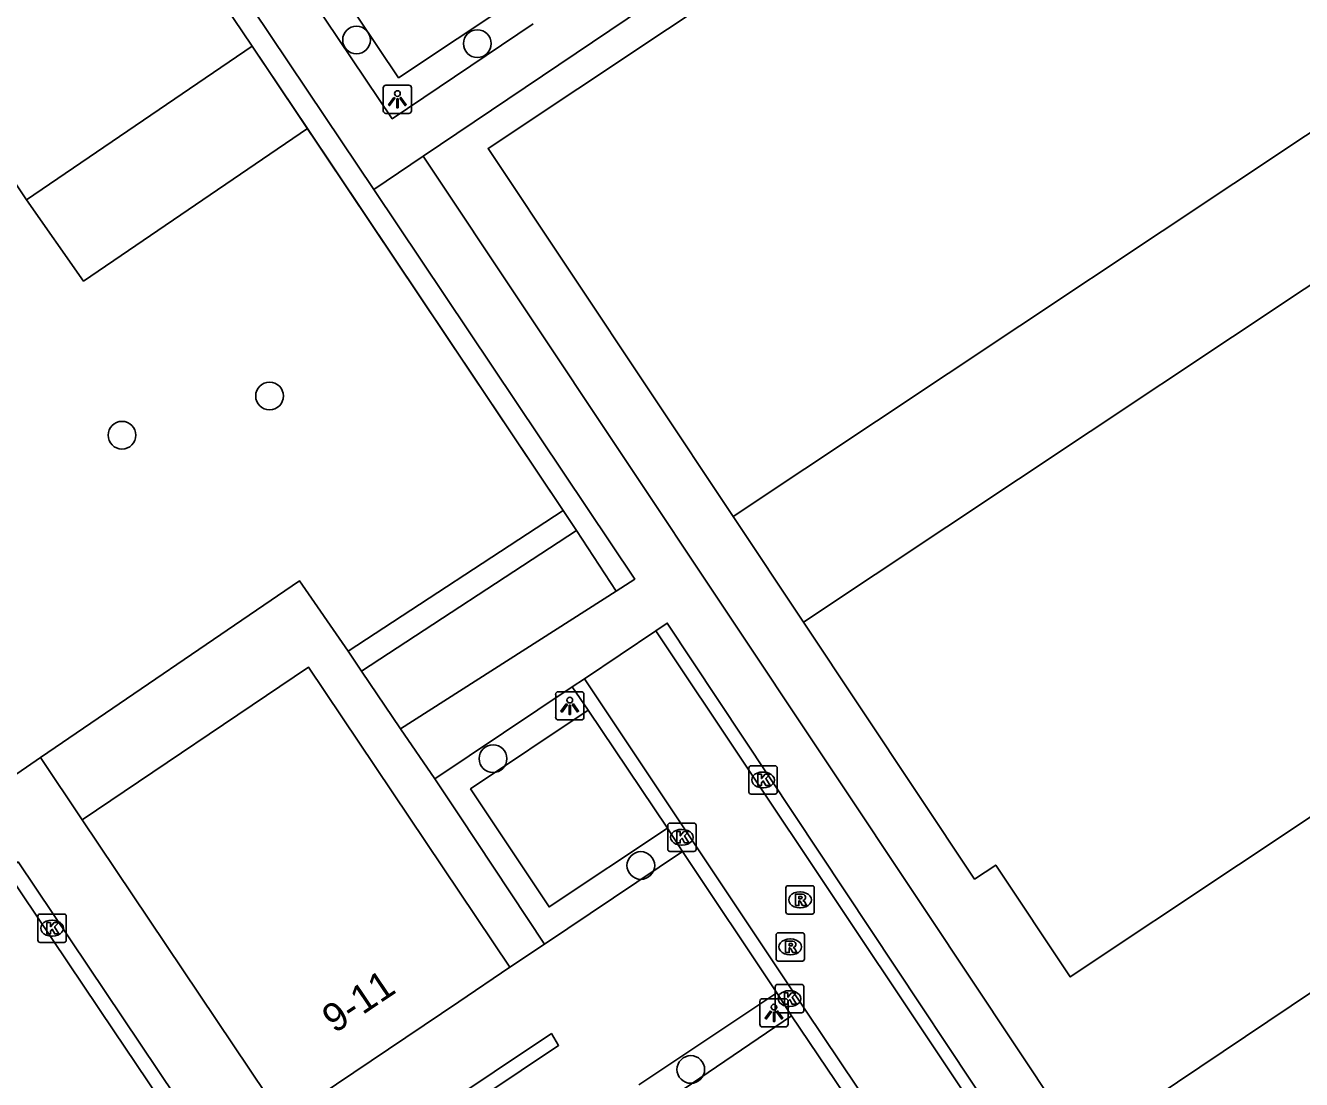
# Model space of a CAD drawing. Extents: x 158797 to 159887, y 384318 to 385255.
# Drawn here: x 159093.85 to 159138.91, y 384605.03 to 384642.27 of the extents above; entities that cross this region are included whole.
import ezdxf

# ---------------------------------------------------------------- set-up
doc = ezdxf.new("R2010")
doc.units = 0
for name, color, linetype in [('IMGEO_Boom', 7, 'Continuous'), ('IMGEO_Erf', 7, 'Continuous'), ('IMGEO_Groenvoorziening', 7, 'Continuous'), ('IMGEO_Haag', 7, 'Continuous'), ('IMGEO_Kolk', 7, 'Continuous'), ('IMGEO_Lichtpunt', 7, 'Continuous'), ('IMGEO_Muur', 7, 'Continuous'), ('IMGEO_Pand', 7, 'Continuous'), ('IMGEO_Pand_nummerreeks', 7, 'Continuous'), ('IMGEO_Parkeervlak_open', 7, 'Continuous'), ('IMGEO_Rijbaan_lokaal_open', 7, 'Continuous'), ('IMGEO_Rioolput', 7, 'Continuous'), ('IMGEO_Voetpad_gesloten', 7, 'Continuous'), ('IMGEO_Voetpad_open', 7, 'Continuous')]:
    doc.layers.add(name, color=color, linetype=linetype)

msp = doc.modelspace()

# ---------------------------------------------------------------- linework, layer by layer
at = {"layer": 'IMGEO_Boom'}
for centre in [(159105.538, 384641.752), (159109.806, 384641.627), (159102.467, 384629.178), (159097.255, 384627.792), (159110.36, 384616.366), (159115.578, 384612.59), (159117.343, 384605.384)]:
    msp.add_circle(centre, 0.489, dxfattribs=at)
at = {"layer": 'IMGEO_Erf'}
msp.add_lwpolyline([(159118.838, 384624.921), (159121.328, 384621.181)], dxfattribs=at)
at = {"layer": 'IMGEO_Groenvoorziening'}
msp.add_lwpolyline([(159093.881, 384636.112), (159095.902, 384633.237), (159103.802, 384638.624)], dxfattribs=at)
at = {"layer": 'IMGEO_Haag'}
for points in [[(159101.854, 384641.533), (159103.802, 384638.624)], [(159103.802, 384638.624), (159112.838, 384625.132)]]:
    msp.add_lwpolyline(points, dxfattribs=at)
at = {"layer": 'IMGEO_Kolk'}
for p, q in [((159119.395, 384615.186), (159119.395, 384616.038)), ((159119.47, 384616.112), (159120.322, 384616.112)), ((159119.883, 384615.892), (159119.908, 384615.892)), ((159120.396, 384616.038), (159120.396, 384615.186)), ((159119.906, 384615.332), (159119.881, 384615.332)), ((159120.322, 384615.112), (159119.47, 384615.112)), ((159116.528, 384613.16), (159116.528, 384614.012)), ((159116.603, 384614.086), (159117.455, 384614.086)), ((159117.529, 384614.012), (159117.529, 384613.16)), ((159117.016, 384613.866), (159117.041, 384613.866)), ((159117.455, 384613.086), (159116.603, 384613.086)), ((159117.039, 384613.306), (159117.014, 384613.306)), ((159094.361, 384610.875), (159095.213, 384610.875)), ((159094.286, 384609.949), (159094.286, 384610.801)), ((159094.774, 384610.655), (159094.799, 384610.655)), ((159095.287, 384610.801), (159095.287, 384609.949)), ((159094.797, 384610.095), (159094.772, 384610.095)), ((159095.213, 384609.875), (159094.361, 384609.875)), ((159120.328, 384607.461), (159120.328, 384608.313)), ((159120.403, 384608.387), (159121.255, 384608.387)), ((159120.816, 384608.167), (159120.841, 384608.167)), ((159121.329, 384608.313), (159121.329, 384607.461)), ((159121.255, 384607.387), (159120.403, 384607.387)), ((159120.839, 384607.607), (159120.814, 384607.607))]:
    msp.add_line(p, q, dxfattribs=at)
for points in [[(159119.395, 384615.186), (159119.395, 384616.038)], [(159119.47, 384616.112), (159120.322, 384616.112)], [(159119.716, 384615.812), (159119.839, 384615.812), (159119.839, 384615.661), (159119.969, 384615.812), (159120.133, 384615.812), (159119.987, 384615.661), (159120.14, 384615.412), (159119.988, 384615.412), (159119.903, 384615.576), (159119.839, 384615.509), (159119.839, 384615.412), (159119.716, 384615.412), (159119.716, 384615.812)], [(159120.396, 384616.038), (159120.396, 384615.186)], [(159120.322, 384615.112), (159119.47, 384615.112)], [(159116.528, 384613.16), (159116.528, 384614.012)], [(159116.603, 384614.086), (159117.455, 384614.086)], [(159117.529, 384614.012), (159117.529, 384613.16)], [(159116.849, 384613.786), (159116.972, 384613.786), (159116.972, 384613.635), (159117.102, 384613.786), (159117.266, 384613.786), (159117.12, 384613.635), (159117.273, 384613.386), (159117.121, 384613.386), (159117.036, 384613.55), (159116.972, 384613.483), (159116.972, 384613.386), (159116.849, 384613.386), (159116.849, 384613.786)], [(159117.455, 384613.086), (159116.603, 384613.086)], [(159094.361, 384610.875), (159095.213, 384610.875)], [(159094.286, 384609.949), (159094.286, 384610.801)], [(159094.607, 384610.575), (159094.73, 384610.575), (159094.73, 384610.424), (159094.86, 384610.575), (159095.024, 384610.575), (159094.878, 384610.424), (159095.031, 384610.175), (159094.879, 384610.175), (159094.794, 384610.339), (159094.73, 384610.272), (159094.73, 384610.175), (159094.607, 384610.175), (159094.607, 384610.575)], [(159095.287, 384610.801), (159095.287, 384609.949)], [(159095.213, 384609.875), (159094.361, 384609.875)], [(159120.328, 384607.461), (159120.328, 384608.313)], [(159120.403, 384608.387), (159121.255, 384608.387)], [(159121.329, 384608.313), (159121.329, 384607.461)], [(159120.649, 384608.087), (159120.772, 384608.087), (159120.772, 384607.936), (159120.902, 384608.087), (159121.066, 384608.087), (159120.92, 384607.936), (159121.073, 384607.687), (159120.921, 384607.687), (159120.836, 384607.851), (159120.772, 384607.784), (159120.772, 384607.687), (159120.649, 384607.687), (159120.649, 384608.087)], [(159121.255, 384607.387), (159120.403, 384607.387)]]:
    msp.add_lwpolyline(points, dxfattribs=at)
for centre, start, end in [((159119.472, 384616.036), 91.552, 178.448), ((159119.472, 384616.036), 91.552, 178.448), ((159120.32, 384616.036), 1.552, 88.448), ((159120.32, 384616.036), 1.552, 88.448), ((159119.472, 384615.188), 181.552, 268.448), ((159119.472, 384615.188), 181.552, 268.448), ((159120.32, 384615.188), 271.552, 358.448), ((159120.32, 384615.188), 271.552, 358.448), ((159116.605, 384614.01), 91.552, 178.448), ((159116.605, 384614.01), 91.552, 178.448), ((159117.453, 384614.01), 1.552, 88.448), ((159117.453, 384614.01), 1.552, 88.448), ((159116.605, 384613.162), 181.552, 268.448), ((159116.605, 384613.162), 181.552, 268.448), ((159117.453, 384613.162), 271.552, 358.448), ((159117.453, 384613.162), 271.552, 358.448), ((159094.363, 384610.799), 91.552, 178.448), ((159094.363, 384610.799), 91.552, 178.448), ((159095.211, 384610.799), 1.552, 88.448), ((159095.211, 384610.799), 1.552, 88.448), ((159094.363, 384609.951), 181.552, 268.448), ((159094.363, 384609.951), 181.552, 268.448), ((159095.211, 384609.951), 271.552, 358.448), ((159095.211, 384609.951), 271.552, 358.448), ((159120.405, 384608.311), 91.552, 178.448), ((159120.405, 384608.311), 91.552, 178.448), ((159121.253, 384608.311), 1.552, 88.448), ((159121.253, 384608.311), 1.552, 88.448), ((159120.405, 384607.463), 181.552, 268.448), ((159120.405, 384607.463), 181.552, 268.448), ((159121.253, 384607.463), 271.552, 358.448), ((159121.253, 384607.463), 271.552, 358.448)]:
    msp.add_arc(centre, 0.0765, start, end, dxfattribs=at)
for centre, major_axis, ratio, start_param, end_param in [((159119.882, 384615.612), (-0.387, 0.002), 0.722429, 4.712389, 7.853982), ((159119.907, 384615.612), (-0.39, 0.002), 0.717154, 1.570796, 4.712389), ((159117.015, 384613.586), (-0.387, 0.002), 0.722429, 4.712389, 7.853982), ((159117.04, 384613.586), (-0.39, 0.002), 0.717154, 1.570796, 4.712389), ((159094.773, 384610.375), (-0.387, 0.002), 0.722429, 4.712389, 7.853982), ((159094.798, 384610.375), (-0.39, 0.002), 0.717154, 1.570796, 4.712389), ((159120.815, 384607.887), (-0.387, 0.002), 0.722429, 4.712389, 7.853982), ((159120.84, 384607.887), (-0.39, 0.002), 0.717154, 1.570796, 4.712389)]:
    msp.add_ellipse(centre, major_axis=major_axis, ratio=ratio, start_param=start_param, end_param=end_param, dxfattribs=at)
at = {"layer": 'IMGEO_Lichtpunt'}
for p, q in [((159107.385, 384640.159), (159106.577, 384640.159)), ((159107.385, 384640.159), (159106.577, 384640.159)), ((159106.483, 384640.064), (159106.483, 384639.257)), ((159106.483, 384640.064), (159106.483, 384639.257)), ((159107.479, 384639.257), (159107.479, 384640.064)), ((159107.479, 384639.257), (159107.479, 384640.064)), ((159106.577, 384639.163), (159107.385, 384639.163)), ((159106.577, 384639.163), (159107.385, 384639.163)), ((159112.571, 384618.636), (159112.571, 384617.829)), ((159112.571, 384618.636), (159112.571, 384617.829)), ((159113.473, 384618.731), (159112.665, 384618.731)), ((159113.473, 384618.731), (159112.665, 384618.731)), ((159113.567, 384617.829), (159113.567, 384618.636)), ((159113.567, 384617.829), (159113.567, 384618.636)), ((159112.665, 384617.735), (159113.473, 384617.735)), ((159112.665, 384617.735), (159113.473, 384617.735)), ((159119.782, 384607.79), (159119.782, 384606.983)), ((159119.782, 384607.79), (159119.782, 384606.983)), ((159120.684, 384607.885), (159119.876, 384607.885)), ((159120.684, 384607.885), (159119.876, 384607.885)), ((159120.778, 384606.983), (159120.778, 384607.79)), ((159120.778, 384606.983), (159120.778, 384607.79)), ((159119.876, 384606.889), (159120.684, 384606.889)), ((159119.876, 384606.889), (159120.684, 384606.889))]:
    msp.add_line(p, q, dxfattribs=at)
for points in [[(159106.857, 384639.728), (159106.896, 384639.7), (159106.708, 384639.438), (159106.67, 384639.465), (159106.857, 384639.728)], [(159106.959, 384639.68), (159107.006, 384639.68), (159107.006, 384639.358), (159106.959, 384639.358), (159106.959, 384639.68)], [(159107.069, 384639.7), (159107.107, 384639.727), (159107.294, 384639.465), (159107.255, 384639.437), (159107.069, 384639.7)], [(159112.945, 384618.3), (159112.984, 384618.272), (159112.796, 384618.01), (159112.758, 384618.037), (159112.945, 384618.3)], [(159113.047, 384618.252), (159113.094, 384618.252), (159113.094, 384617.93), (159113.047, 384617.93), (159113.047, 384618.252)], [(159113.157, 384618.272), (159113.195, 384618.299), (159113.382, 384618.037), (159113.343, 384618.009), (159113.157, 384618.272)], [(159120.156, 384607.454), (159120.195, 384607.426), (159120.007, 384607.164), (159119.969, 384607.191), (159120.156, 384607.454)], [(159120.258, 384607.406), (159120.305, 384607.406), (159120.305, 384607.084), (159120.258, 384607.084), (159120.258, 384607.406)], [(159120.368, 384607.426), (159120.406, 384607.453), (159120.593, 384607.191), (159120.554, 384607.163), (159120.368, 384607.426)]]:
    msp.add_lwpolyline(points, dxfattribs=at)
for centre in [(159106.982, 384639.862), (159113.07, 384618.434), (159120.281, 384607.588)]:
    msp.add_circle(centre, 0.0994, dxfattribs=at)
for centre, start, end in [((159106.577, 384640.064), 90, 180), ((159106.577, 384640.064), 90, 180), ((159107.385, 384640.064), 0, 90), ((159107.385, 384640.064), 0, 90), ((159106.577, 384639.257), 180, 270), ((159106.577, 384639.257), 180, 270), ((159107.385, 384639.257), 270, 0), ((159107.385, 384639.257), 270, 360), ((159112.665, 384618.636), 90, 180), ((159112.665, 384618.636), 90, 180), ((159113.473, 384618.636), 0, 90), ((159113.473, 384618.636), 0, 90), ((159112.665, 384617.829), 180, 270), ((159112.665, 384617.829), 180, 270), ((159113.473, 384617.829), 270, 0), ((159113.473, 384617.829), 270, 360), ((159119.876, 384607.79), 90, 180), ((159119.876, 384607.79), 90, 180), ((159120.684, 384607.79), 0, 90), ((159120.684, 384607.79), 0, 90), ((159119.876, 384606.983), 180, 270), ((159119.876, 384606.983), 180, 270), ((159120.684, 384606.983), 270, 0), ((159120.684, 384606.983), 270, 360)]:
    msp.add_arc(centre, 0.0946, start, end, dxfattribs=at)
at = {"layer": 'IMGEO_Muur'}
for points in [[(159101.854, 384641.533), (159112.838, 384625.132)], [(159105.246, 384620.163), (159112.838, 384625.132)], [(159112.838, 384625.132), (159113.303, 384624.421)], [(159113.303, 384624.421), (159105.711, 384619.452)], [(159105.711, 384619.452), (159105.246, 384620.163)]]:
    msp.add_lwpolyline(points, dxfattribs=at)
at = {"layer": 'IMGEO_Pand'}
for points in [[(159139.092, 384649.275), (159135.451, 384654.745), (159110.182, 384637.924), (159118.838, 384624.921)], [(159097.374, 384648.178), (159101.854, 384641.533)], [(159101.854, 384641.533), (159093.881, 384636.112)], [(159144.107, 384641.742), (159118.838, 384624.921)], [(159091.339, 384639.907), (159093.881, 384636.112)], [(159146.597, 384638.002), (159121.328, 384621.181)], [(159121.328, 384621.181), (159127.367, 384612.108), (159128.114, 384612.605), (159130.743, 384608.655), (159136.687, 384612.612), (159154.401, 384624.402), (159154.552, 384624.503), (159152.688, 384627.303)], [(159095.848, 384614.209), (159103.837, 384619.6), (159110.954, 384608.997)], [(159110.954, 384608.997), (159109.147, 384607.779), (159102.957, 384603.6), (159095.848, 384614.209)], [(159148.125, 384603.718), (159141.255, 384599.119), (159143.485, 384595.829), (159139.922, 384593.444), (159132.915, 384603.851), (159143.351, 384610.853), (159148.125, 384603.718)]]:
    msp.add_lwpolyline(points, dxfattribs=at)
at = {"layer": 'IMGEO_Parkeervlak_open'}
for points in [[(159111.159, 384643.182), (159107.026, 384640.418), (159102.694, 384646.893), (159106.828, 384649.729)], [(159116.518, 384613.906), (159112.336, 384611.128), (159109.566, 384615.294), (159113.713, 384618.082)], [(159126.498, 384598.974), (159122.33, 384596.174), (159116.78, 384604.478), (159120.903, 384607.277)]]:
    msp.add_lwpolyline(points, dxfattribs=at)
at = {"layer": 'IMGEO_Rijbaan_lokaal_open'}
for points in [[(159116.103, 384620.885), (159113.589, 384619.18)], [(159116.103, 384620.885), (159116.512, 384621.153), (159135.349, 384592.747), (159135.37, 384592.715)], [(159135.039, 384592.506), (159116.103, 384620.885)], [(159113.589, 384619.18), (159113.155, 384618.899)], [(159113.589, 384619.18), (159117.472, 384613.359), (159120.793, 384608.373), (159127.472, 384598.418), (159132.036, 384591.622)], [(159113.713, 384618.082), (159113.155, 384618.899)], [(159116.518, 384613.906), (159113.713, 384618.082)], [(159094.379, 384616.401), (159092.844, 384615.354)], [(159094.379, 384616.401), (159095.848, 384614.209)], [(159117.053, 384613.081), (159116.518, 384613.906)], [(159117.053, 384613.081), (159112.18, 384609.805)], [(159120.386, 384608.097), (159117.053, 384613.081)], [(159102.228, 384599.837), (159112.423, 384606.652), (159112.671, 384606.234), (159102.088, 384599.146), (159096.973, 384606.751), (159093.161, 384612.419), (159093.585, 384612.715), (159102.228, 384599.837)], [(159110.954, 384608.997), (159112.18, 384609.805)], [(159115.507, 384604.836), (159120.386, 384608.097)], [(159120.903, 384607.277), (159120.386, 384608.097)], [(159126.498, 384598.974), (159120.903, 384607.277)]]:
    msp.add_lwpolyline(points, dxfattribs=at)
at = {"layer": 'IMGEO_Rioolput'}
for p, q in [((159120.701, 384610.95), (159120.701, 384611.802)), ((159120.776, 384611.876), (159121.628, 384611.876)), ((159121.702, 384611.802), (159121.702, 384610.95)), ((159121.189, 384611.656), (159121.214, 384611.656)), ((159121.628, 384610.876), (159120.776, 384610.876)), ((159121.212, 384611.096), (159121.187, 384611.096)), ((159120.356, 384609.288), (159120.356, 384610.14)), ((159120.431, 384610.214), (159121.283, 384610.214)), ((159120.844, 384609.994), (159120.869, 384609.994)), ((159121.357, 384610.14), (159121.357, 384609.288)), ((159121.283, 384609.214), (159120.431, 384609.214)), ((159120.867, 384609.434), (159120.842, 384609.434))]:
    msp.add_line(p, q, dxfattribs=at)
for points in [[(159120.701, 384610.95), (159120.701, 384611.802)], [(159120.776, 384611.876), (159121.628, 384611.876)], [(159121.702, 384611.802), (159121.702, 384610.95)], [(159121.29, 384611.574), (159121.038, 384611.576), (159121.038, 384611.176)], [(159121.038, 384611.176), (159121.162, 384611.176), (159121.162, 384611.338), (159121.173, 384611.338)], [(159121.216, 384611.495), (159121.162, 384611.495), (159121.162, 384611.414)], [(159121.162, 384611.414), (159121.214, 384611.414)], [(159121.22, 384611.309), (159121.291, 384611.176), (159121.431, 384611.176), (159121.366, 384611.302)], [(159121.628, 384610.876), (159120.776, 384610.876)], [(159120.356, 384609.288), (159120.356, 384610.14)], [(159120.431, 384610.214), (159121.283, 384610.214)], [(159120.945, 384609.912), (159120.693, 384609.914), (159120.693, 384609.514)], [(159121.357, 384610.14), (159121.357, 384609.288)], [(159120.693, 384609.514), (159120.817, 384609.514), (159120.817, 384609.676), (159120.828, 384609.676)], [(159120.871, 384609.833), (159120.817, 384609.833), (159120.817, 384609.752)], [(159120.817, 384609.752), (159120.869, 384609.752)], [(159120.875, 384609.647), (159120.946, 384609.514), (159121.086, 384609.514), (159121.021, 384609.64)], [(159121.283, 384609.214), (159120.431, 384609.214)]]:
    msp.add_lwpolyline(points, dxfattribs=at)
for centre, radius, start, end in [((159120.778, 384611.8), 0.0765, 91.552, 178.448), ((159120.778, 384611.8), 0.0765, 91.552, 178.448), ((159121.626, 384611.8), 0.0765, 1.552, 88.448), ((159121.626, 384611.8), 0.0765, 1.552, 88.448), ((159121.172, 384611.285), 0.0533, 26.0293, 88.6989), ((159121.198, 384611.603), 0.19, 274.7715, 282.9687), ((159121.222, 384611.399), 0.0964, 77.0061, 93.1865), ((159121.236, 384611.456), 0.0378, 276.6634, 79.6772), ((159121.289, 384611.464), 0.109, 350.3612, 89.416), ((159121.287, 384611.464), 0.112, 277.5842, 350.9817), ((159121.271, 384611.249), 0.108, 29.5134, 73.7905), ((159120.778, 384610.952), 0.0765, 181.552, 268.448), ((159120.778, 384610.952), 0.0765, 181.552, 268.448), ((159121.626, 384610.952), 0.0765, 271.552, 358.448), ((159121.626, 384610.952), 0.0765, 271.552, 358.448), ((159120.433, 384610.138), 0.0765, 91.552, 178.448), ((159120.433, 384610.138), 0.0765, 91.552, 178.448), ((159121.281, 384610.138), 0.0765, 1.552, 88.448), ((159121.281, 384610.138), 0.0765, 1.552, 88.448), ((159120.827, 384609.623), 0.0533, 26.0293, 88.6989), ((159120.853, 384609.941), 0.19, 274.7715, 282.9687), ((159120.877, 384609.737), 0.0964, 77.0061, 93.1865), ((159120.891, 384609.794), 0.0378, 276.6634, 79.6772), ((159120.944, 384609.802), 0.109, 350.3612, 89.416), ((159120.942, 384609.802), 0.112, 277.5842, 350.9817), ((159120.926, 384609.587), 0.108, 29.5134, 73.7905), ((159120.433, 384609.29), 0.0765, 181.552, 268.448), ((159120.433, 384609.29), 0.0765, 181.552, 268.448), ((159121.281, 384609.29), 0.0765, 271.552, 358.448), ((159121.281, 384609.29), 0.0765, 271.552, 358.448)]:
    msp.add_arc(centre, radius, start, end, dxfattribs=at)
for centre, major_axis, ratio, start_param, end_param in [((159121.188, 384611.376), (-0.387, 0.002), 0.722429, 4.712389, 7.853982), ((159121.213, 384611.376), (-0.39, 0.002), 0.717154, 1.570796, 4.712389), ((159120.843, 384609.714), (-0.387, 0.002), 0.722429, 4.712389, 7.853982), ((159120.868, 384609.714), (-0.39, 0.002), 0.717154, 1.570796, 4.712389)]:
    msp.add_ellipse(centre, major_axis=major_axis, ratio=ratio, start_param=start_param, end_param=end_param, dxfattribs=at)
at = {"layer": 'IMGEO_Voetpad_gesloten'}
for points in [[(159113.303, 384624.421), (159114.705, 384622.279)], [(159107.094, 384617.418), (159114.705, 384622.279)], [(159107.094, 384617.418), (159105.711, 384619.452)]]:
    msp.add_lwpolyline(points, dxfattribs=at)
at = {"layer": 'IMGEO_Voetpad_open'}
for points in [[(159141.021, 384650.58), (159140.693, 384651.069), (159138.492, 384654.363), (159137.276, 384656.161), (159136.677, 384657.042), (159107.897, 384637.647)], [(159096.373, 384654.502), (159106.798, 384638.971), (159111.78, 384642.323)], [(159106.149, 384636.469), (159104.422, 384639.047), (159098.017, 384648.608)], [(159107.897, 384637.647), (159106.149, 384636.469)], [(159107.897, 384637.647), (159125.656, 384610.969), (159130.375, 384603.861), (159136.923, 384594.063)], [(159114.705, 384622.279), (159115.366, 384622.711), (159106.149, 384636.469)], [(159105.246, 384620.163), (159103.529, 384622.642), (159094.379, 384616.401)], [(159113.155, 384618.899), (159108.298, 384615.649)], [(159108.298, 384615.649), (159107.094, 384617.418)], [(159112.18, 384609.805), (159109.18, 384614.35), (159108.298, 384615.649)]]:
    msp.add_lwpolyline(points, dxfattribs=at)

# ---------------------------------------------------------------- texts
at = {"layer": 'IMGEO_Pand_nummerreeks'}
msp.add_text('9-11', height=1, rotation=33.8274, dxfattribs=at).set_placement((159104.765, 384606.638))

doc.saveas('drawing.dxf')
